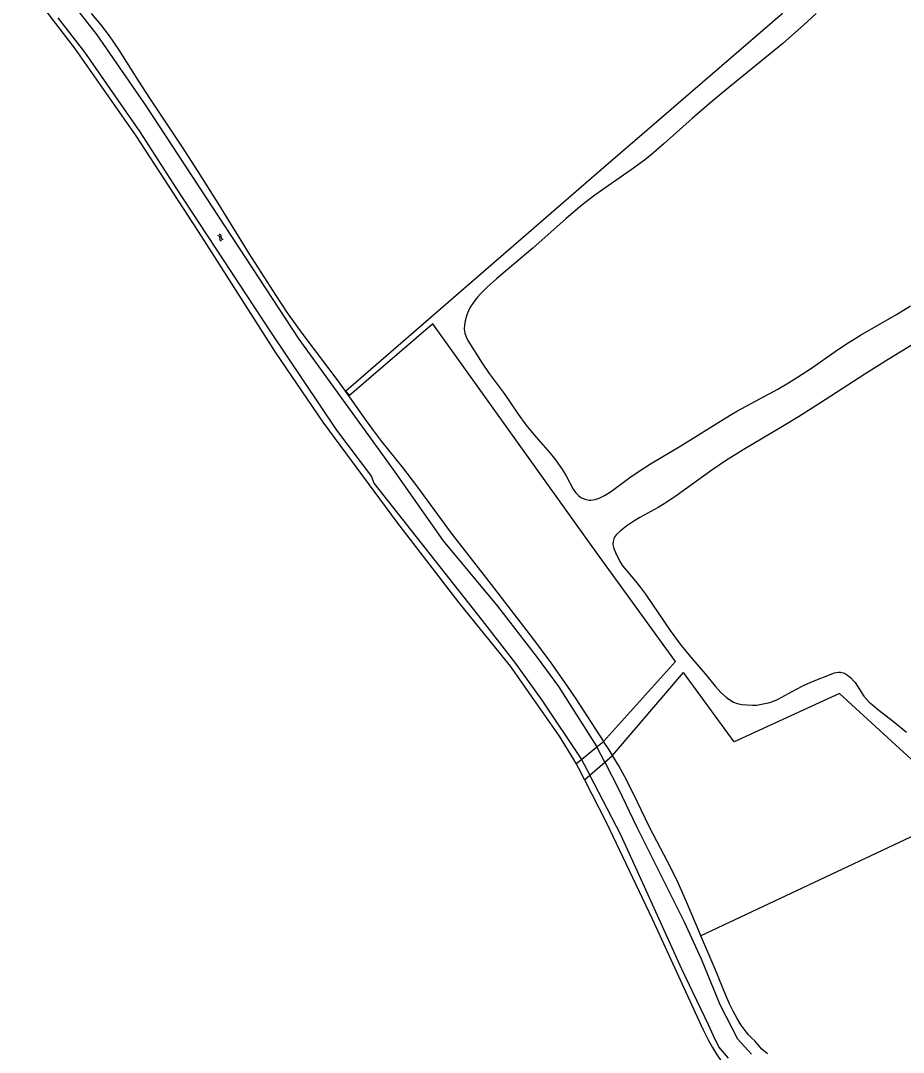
# Model space of a CAD drawing. Extents: x 124000 to 129000, y 395500 to 397503.
# Drawn here: x 127501.4 to 127713.9, y 396750 to 396998.3 of the extents above; entities that cross this region are included whole.
import ezdxf

# ---------------------------------------------------------------- set-up
doc = ezdxf.new("R2010")
doc.units = 0
for name, color, linetype in [('gg-knt-onverhard', 7, 'Continuous'), ('gg-kntw-bovenkant insteek waterloop', 7, 'Continuous'), ('gg-kntw-waterlijn', 7, 'Continuous'), ('gg-kwrk-kunstwerk niveau 01', 7, 'Continuous'), ('gt-grn-vlakafsluiter', 7, 'Continuous'), ('gt-symb-watersymbool', 7, 'Continuous'), ('gx-grn-maaiveld', 7, 'Continuous')]:
    doc.layers.add(name, color=color, linetype=linetype)

# ---------------------------------------------------------------- blocks, each defined once
blk = doc.blocks.new('gt0-WA')
at = {"layer": 'gt-symb-watersymbool'}
for centre, start, end in [((-0.32, 0.02), 28.0725, 151.9275), ((0.43, 0.42), 208.0725, 331.9275), ((-0.32, -0.43), 28.0725, 151.9275), ((0.43, -0.03), 208.0725, 331.9275)]:
    blk.add_arc(centre, 0.425, start, end, dxfattribs=at)

msp = doc.modelspace()

# ---------------------------------------------------------------- linework, layer by layer
at = {"layer": 'gg-knt-onverhard'}
for p, q in [((127641.73, 396824.84), (127659.05, 396844.1)), ((127643.86, 396821.44), (127660.97, 396841.47))]:
    msp.add_line(p, q, dxfattribs=at)
for points in [[(127659.05, 396844.1), (127639, 396871.76), (127600.62, 396925.3), (127580.58, 396908.05), (127579.66, 396909.23), (127641.17, 396962.43), (127684.7, 397000), (127696.44, 397010.66), (127745.78, 397053.09), (127760.49, 397065.91)], [(127692.91, 397000), (127689.86, 396997.2), (127684.91, 396992.77), (127670.99, 396981.49), (127667.14, 396978.3), (127663.01, 396974.73), (127656.32, 396968.7), (127653.28, 396966.11), (127651.55, 396964.75), (127648.33, 396962.39), (127641.75, 396957.82), (127639.31, 396956.07), (127636.51, 396953.92), (127632.68, 396950.71), (127624.66, 396943.58), (127621.63, 396940.96), (127615.96, 396936.18), (127613.72, 396934.19), (127612.01, 396932.5), (127611.34, 396931.75), (127610.71, 396930.98), (127610.13, 396930.16), (127609.61, 396929.32), (127609.16, 396928.43), (127608.77, 396927.5), (127608.36, 396926.05), (127608.21, 396925.04), (127608.19, 396924.04), (127608.33, 396923.05), (127608.62, 396922.2), (127609.06, 396921.3), (127612.5, 396915.89), (127614.18, 396913.42), (127617.75, 396908.56), (127621.13, 396903.61), (127623.01, 396901.04), (127624.93, 396898.72), (127628.89, 396894.18), (127630.14, 396892.62), (127631.3, 396891.01), (127631.84, 396890.18), (127632.68, 396888.75), (127634.42, 396885.57), (127634.97, 396884.73), (127635.64, 396883.99), (127636.28, 396883.53), (127637.21, 396883.12), (127638.21, 396882.94), (127638.67, 396882.94), (127639.67, 396883.09), (127640.63, 396883.4), (127641.92, 396884), (127642.78, 396884.5), (127643.61, 396885.05), (127648.01, 396888.38), (127650.5, 396890.06), (127653.05, 396891.64), (127660.34, 396895.94), (127668.79, 396901.29), (127672.2, 396903.38), (127673.96, 396904.4), (127683.64, 396909.63), (127686.24, 396911.12), (127688.41, 396912.46), (127691.74, 396914.67), (127697.49, 396918.67), (127699.98, 396920.35), (127703.56, 396922.57), (127712.21, 396927.59), (127715.61, 396929.69)], [(127727.3, 396927.16), (127710.21, 396916.77), (127704.63, 396913.24), (127693.72, 396906.17), (127688.65, 396902.96), (127684.81, 396900.63), (127675.34, 396895.02), (127671.1, 396892.37), (127667.77, 396890.15), (127659.4, 396884.11), (127656.91, 396882.44), (127654.84, 396881.17), (127650.47, 396878.74), (127648.96, 396877.83), (127647.32, 396876.71), (127645.74, 396875.47), (127644.75, 396874.56)], [(127644.75, 396874.56), (127644.28, 396873.89), (127643.99, 396872.93), (127643.98, 396872.23), (127644.2, 396871.25), (127644.58, 396870.32), (127645.62, 396868.16), (127646.37, 396867.03), (127649.37, 396863.44), (127650.6, 396861.86), (127651.78, 396860.25), (127653.5, 396857.8), (127657.78, 396851.5), (127660.13, 396848.26), (127662.25, 396845.65), (127666.16, 396841.1), (127668.64, 396838.08), (127669.98, 396836.6), (127671.28, 396835.43), (127672.1, 396834.83), (127672.98, 396834.32), (127673.9, 396833.96), (127674.98, 396833.75), (127677.59, 396833.56), (127678.59, 396833.58), (127679.75, 396833.79), (127681.71, 396834.25), (127682.66, 396834.57), (127683.57, 396834.96), (127685.36, 396835.88), (127687.98, 396837.37), (127689.85, 396838.33), (127691.65, 396839.1), (127697.33, 396841.33), (127698.3, 396841.55), (127698.77, 396841.55), (127699.71, 396841.24), (127700.44, 396840.8), (127701.22, 396840.16), (127701.91, 396839.43), (127702.25, 396838.99), (127703.77, 396836.58), (127704.36, 396835.77), (127705, 396835.02), (127705.69, 396834.3), (127706.42, 396833.62), (127707.97, 396832.33), (127711.54, 396829.63), (127714.66, 396827.1)], [(127729.23, 396808.24), (127698.48, 396836.41), (127673.12, 396824.71), (127660.97, 396841.47)]]:
    msp.add_lwpolyline(points, dxfattribs=at)
at = {"layer": 'gg-kntw-bovenkant insteek waterloop'}
for points in [[(127635.1, 396819.5), (127634.54, 396820.47), (127631.11, 396826.1), (127619.28, 396842.99), (127606.99, 396858.22), (127591.98, 396877.68), (127574.23, 396901.66), (127562.7, 396918.55), (127545.1, 396946.15), (127529.17, 396970.59), (127514.6, 396991.41), (127507.97, 397000), (127497.8, 397012.18), (127480.63, 397032.19), (127458.61, 397059.07), (127433.36, 397090.28), (127409.89, 397119.63), (127387.75, 397147.88), (127378.21, 397159.68), (127374.26, 397165.26), (127370.78, 397170.82), (127367.45, 397176.83), (127360.84, 397190.07), (127360.52, 397190.82)], [(127518.38, 397000), (127520.62, 396997.34), (127522.67, 396994.66), (127524.93, 396991.37), (127529.74, 396983.74), (127532.39, 396979.62), (127540.24, 396967.84), (127544.05, 396961.97), (127548.86, 396954.37), (127556.34, 396942.27), (127560.61, 396935.5), (127562.79, 396932.14), (127565.58, 396927.99), (127569.04, 396923.1), (127577.72, 396911.59), (127581.1, 396906.89), (127584.56, 396901.99), (127586.33, 396899.57), (127588.29, 396897.03), (127593.28, 396890.78), (127596.69, 396886.34), (127602.58, 396878.26), (127605.03, 396874.99), (127614.67, 396862.61), (127624.81, 396849.36), (127628.99, 396843.74), (127632.77, 396838.39), (127635.01, 396835.07), (127641.73, 396824.84)], [(127665.15, 396778.05), (127664.78, 396778.9), (127661.69, 396786.28), (127659.66, 396790.84), (127657.98, 396794.26), (127652.78, 396804.25), (127648.87, 396812.36), (127646.85, 396816.32), (127645.39, 396818.94), (127643.86, 396821.44)], [(127637.16, 396815.62), (127642.35, 396805.43), (127653.44, 396782.19), (127665.63, 396755.61), (127666.95, 396752.91), (127667.91, 396751.16), (127669.03, 396749.35), (127670.19, 396747.72), (127670.8, 396746.93), (127672.12, 396745.41), (127673.48, 396744.05)], [(127681.16, 396749.68), (127679.82, 396750.8), (127678.93, 396751.8), (127678.15, 396752.79), (127677.42, 396753.46), (127676.72, 396754.18), (127676.06, 396754.93), (127674.86, 396756.55), (127673.84, 396758.17), (127672.88, 396759.93), (127672.02, 396761.73), (127671.22, 396763.57), (127668.58, 396770.03), (127665.15, 396778.05)]]:
    msp.add_lwpolyline(points, dxfattribs=at)
at = {"layer": 'gg-kntw-waterlijn'}
for p, q in [((127642.01, 396819.83), (127640.09, 396823.52)), ((127636.39, 396820.53), (127638.41, 396816.7))]:
    msp.add_line(p, q, dxfattribs=at)
for points in [[(127642.01, 396819.83), (127645.32, 396813.45), (127649.62, 396804.34), (127661.14, 396781.4), (127665.17, 396772.56), (127669.69, 396761.56), (127673.98, 396753.28), (127677.36, 396749.57)], [(127671.77, 396748.64), (127669.49, 396751.34), (127668.15, 396754.04), (127666.95, 396756.63), (127660.54, 396770.04), (127651.17, 396790.77), (127645.83, 396802.34), (127642.7, 396808.58), (127638.41, 396816.7)]]:
    msp.add_lwpolyline(points, dxfattribs=at)
at = {"layer": 'gg-kwrk-kunstwerk niveau 01'}
for p, q in [((127640.09, 396823.52), (127641.73, 396824.84)), ((127636.39, 396820.53), (127640.09, 396823.52)), ((127642.01, 396819.83), (127643.86, 396821.44)), ((127635.1, 396819.5), (127636.39, 396820.53)), ((127638.41, 396816.7), (127642.01, 396819.83)), ((127637.16, 396815.62), (127636.66, 396816.61)), ((127637.16, 396815.62), (127638.41, 396816.7))]:
    msp.add_line(p, q, dxfattribs=at)
for points in [[(127643.86, 396821.44), (127643.04, 396822.79), (127641.73, 396824.84)], [(127636.66, 396816.61), (127635.76, 396818.37), (127635.1, 396819.5)]]:
    msp.add_lwpolyline(points, dxfattribs=at)
at = {"layer": 'gt-grn-vlakafsluiter'}
msp.add_line((127727.73, 396807.53), (127665.15, 396778.05), dxfattribs=at)
at = {"layer": 'gx-grn-maaiveld'}
for points in [[(127512.73, 397003.88), (127519.71, 396994.87), (127531.36, 396978.05), (127568.34, 396921.62), (127591, 396890.36), (127603.06, 396873.09), (127616.14, 396857.37), (127625.75, 396845.02), (127630.87, 396838.09), (127640.09, 396823.52)], [(127510.35, 396999), (127516.74, 396990.73), (127530.07, 396971.52), (127538.73, 396958.09), (127561.5, 396923.39), (127577.42, 396899.75), (127585.83, 396888.57), (127586.38, 396886.96), (127612.47, 396853.97), (127620.24, 396843.95), (127626.86, 396834.81), (127636.39, 396820.53)]]:
    msp.add_lwpolyline(points, dxfattribs=at)

# ---------------------------------------------------------------- block references
at = {"layer": 'gt-symb-watersymbool', "rotation": -51.009005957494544}
msp.add_blockref('gt0-WA', (127549.44, 396946.16), dxfattribs=at)

doc.saveas('drawing.dxf')
